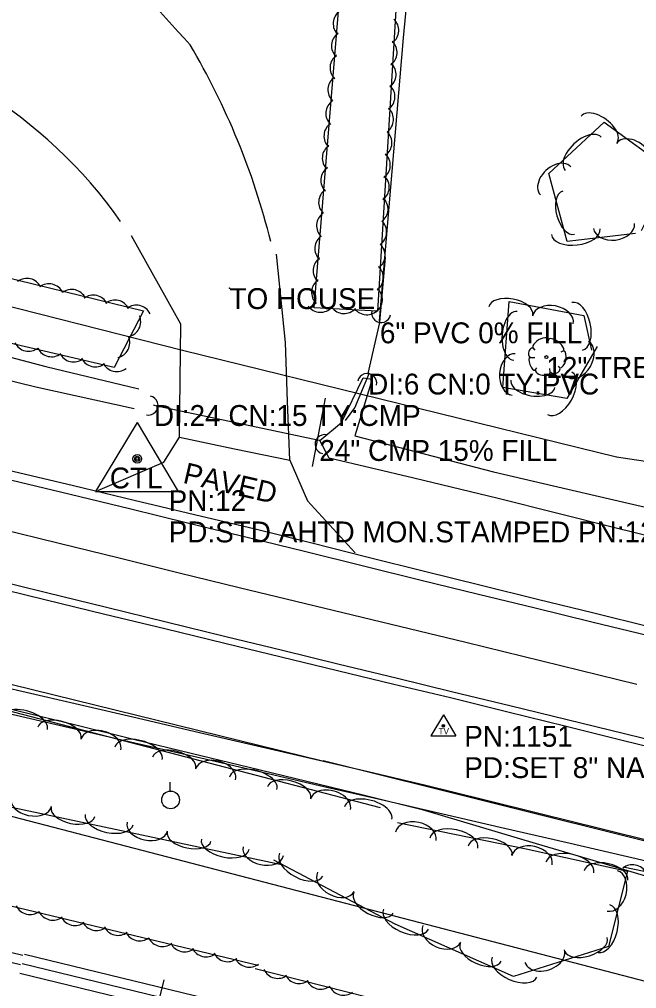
# Model space of a CAD drawing. Extents: x 1441650 to 1491889, y 345904 to 358319.
# Drawn here: x 1454391.6 to 1454539.5, y 352365.8 to 352598 of the extents above; entities that cross this region are included whole.
import ezdxf

# ---------------------------------------------------------------- set-up
doc = ezdxf.new("R2010")
doc.units = 0
for name, color, linetype in [('S_CROSS_DRAIN', 7, 'Continuous'), ('S_CROSS_DRAIN_ANNOT', 7, 'Continuous'), ('S_DITCHLINE', 7, 'Continuous'), ('S_DRG_PT_SYM', 7, 'Continuous'), ('S_EDGE_PAVEMENT', 7, 'Continuous'), ('S_FENCE', 7, 'Continuous'), ('S_GRAVEL_ROAD', 7, 'Continuous'), ('S_MSC_PT_SYM', 7, 'Continuous'), ('S_PARKING', 7, 'Continuous'), ('S_PARKING_ANNOT', 7, 'Continuous'), ('S_PAVEMENT_CROWN', 7, 'Continuous'), ('S_PRIMARY_CTL', 7, 'Continuous'), ('S_PRIMARY_CTL_ANNOT', 7, 'Continuous'), ('S_RAILROAD', 7, 'Continuous'), ('S_SECONDARY_CTL', 7, 'Continuous'), ('S_SECONDARY_CTL_ANNOT', 7, 'Continuous'), ('S_SHOULDER', 7, 'Continuous'), ('S_STREAM', 7, 'Continuous'), ('S_SURVEY_TEXT_ANNOT', 7, 'Continuous'), ('S_TREE', 7, 'Continuous'), ('S_TREE_ANNOT', 7, 'Continuous'), ('S_UTILITY_POLE', 7, 'Continuous'), ('S_UTL_PT_SYM', 7, 'Continuous'), ('S_WATER_UTILITIES', 7, 'Continuous')]:
    doc.layers.add(name, color=color, linetype=linetype)

msp = doc.modelspace()

# ---------------------------------------------------------------- linework, layer by layer
at = {"layer": 'S_CROSS_DRAIN'}
for p, q in [((1454475.16, 352513.13), (1454477.98, 352525.4)), ((1454423.84, 352505.6), (1454463.46, 352497.22))]:
    msp.add_line(p, q, dxfattribs=at)
for centre, start, end in [((1454478.28, 352527.65), 168.5974, 348.9266), ((1454474.93, 352510.87), 347.6757, 168.0049), ((1454422.53, 352505.5), 257.6757, 78.0049), ((1454464.74, 352496.23), 77.2927, 257.6219)]:
    msp.add_arc(centre, 2.3, start, end, dxfattribs=at)
at = {"layer": 'S_DITCHLINE'}
for points in [[(1454255.08, 352546.93), (1454259.51, 352548.8), (1454276.35, 352545.48), (1454293.2, 352542.17), (1454306.29, 352538.75), (1454319.39, 352535.34), (1454332.48, 352531.92), (1454345.57, 352528.51), (1454358.66, 352525.09), (1454371.75, 352521.68), (1454384.84, 352518.26), (1454397.94, 352514.85), (1454420.21, 352509.52)], [(1454255.07, 352546.93), (1454257.84, 352544.89), (1454274.51, 352540.02), (1454291.18, 352535.16), (1454304.22, 352532.01), (1454317.26, 352528.86), (1454330.3, 352525.72), (1454343.34, 352522.57), (1454356.39, 352519.43), (1454369.43, 352516.28), (1454382.47, 352513.13), (1454395.51, 352509.99), (1454419.13, 352504.77)], [(1454479.26, 352540.96), (1454477.9, 352525.48)], [(1454548.23, 352472.72), (1454534.27, 352476.23), (1454520.31, 352479.74), (1454506.35, 352483.25), (1454486.09, 352488.08), (1454465.83, 352492.9), (1454463.59, 352497.1), (1454468.77, 352501.42), (1454473.97, 352512.11), (1454476.1, 352511.84), (1454472.01, 352498.19), (1454488.59, 352493.88), (1454505.17, 352489.58), (1454519.59, 352486.24), (1454534.02, 352482.9), (1454548.45, 352479.57)], [(1454245.06, 352463.43), (1454245.84, 352470.01), (1454252.59, 352470.4), (1454273.89, 352466.78), (1454286.95, 352463.47), (1454300.01, 352460.16), (1454313.07, 352456.85), (1454326.13, 352453.53), (1454339.19, 352450.22), (1454352.25, 352446.91), (1454365.31, 352443.6), (1454378.37, 352440.28), (1454392.2, 352437.07), (1454406.03, 352433.85), (1454419.86, 352430.64), (1454433.69, 352427.43), (1454447.53, 352424.21), (1454461.36, 352421), (1454475.19, 352417.78), (1454489.02, 352414.57), (1454502.88, 352411.14), (1454516.73, 352407.7), (1454530.58, 352404.27), (1454544.44, 352400.84)], [(1454245.03, 352463.46), (1454246.15, 352459.68), (1454249.29, 352459.16), (1454268.48, 352456.89), (1454282.11, 352454.24), (1454295.74, 352451.59), (1454309.36, 352448.95), (1454322.99, 352446.3), (1454336.62, 352443.66), (1454350.25, 352441.01), (1454363.88, 352438.36), (1454377.51, 352435.72), (1454391.33, 352432.35), (1454405.16, 352428.97), (1454418.98, 352425.6), (1454432.8, 352422.23), (1454446.63, 352418.85), (1454460.45, 352415.48), (1454474.27, 352412.11), (1454488.1, 352408.74), (1454501.74, 352404.67), (1454515.38, 352400.61), (1454529.02, 352396.55), (1454542.66, 352392.48)]]:
    msp.add_lwpolyline(points, dxfattribs=at)
at = {"layer": 'S_DRG_PT_SYM'}
for points in [[(1454477.98, 352525.4), (1454477.98, 352525.45), (1454477.98, 352525.4), (1454477.93, 352525.4), (1454477.98, 352525.4), (1454477.98, 352525.35), (1454477.98, 352525.4), (1454478.03, 352525.4)], [(1454475.16, 352513.13), (1454475.16, 352513.18), (1454475.16, 352513.13), (1454475.11, 352513.13), (1454475.16, 352513.13), (1454475.16, 352513.08), (1454475.16, 352513.13), (1454475.21, 352513.13)], [(1454423.84, 352505.6), (1454423.84, 352505.65), (1454423.84, 352505.6), (1454423.79, 352505.6), (1454423.84, 352505.6), (1454423.84, 352505.55), (1454423.84, 352505.6), (1454423.89, 352505.6)], [(1454463.46, 352497.22), (1454463.46, 352497.27), (1454463.46, 352497.22), (1454463.41, 352497.22), (1454463.46, 352497.22), (1454463.46, 352497.17), (1454463.46, 352497.22), (1454463.51, 352497.22)]]:
    msp.add_lwpolyline(points, dxfattribs=at)
at = {"layer": 'S_EDGE_PAVEMENT'}
for points in [[(1454234.14, 352525.39), (1454247.12, 352522.26), (1454260.09, 352519.12), (1454273.07, 352515.99), (1454286.04, 352512.86), (1454299, 352509.72), (1454311.95, 352506.58), (1454324.9, 352503.44), (1454337.85, 352500.29), (1454350.76, 352497.15), (1454363.67, 352494), (1454376.58, 352490.86), (1454389.49, 352487.72), (1454403.74, 352484.26), (1454417.98, 352480.8), (1454432.22, 352477.34), (1454446.47, 352473.88), (1454460.26, 352470.49), (1454474.05, 352467.09), (1454487.84, 352463.69), (1454501.63, 352460.3), (1454515.2, 352456.99), (1454528.77, 352453.68), (1454542.33, 352450.37)], [(1454410.43, 352485.11), (1454426.25, 352491.93), (1454429.95, 352497.88), (1454443.18, 352495.13), (1454456.41, 352492.37), (1454460.63, 352482.65), (1454472.07, 352470.17)], [(1454383.83, 352464.22), (1454398.14, 352460.71), (1454412.45, 352457.2), (1454426.76, 352453.69), (1454441.07, 352450.19), (1454454.66, 352446.87), (1454468.25, 352443.56), (1454481.84, 352440.25), (1454495.42, 352436.94), (1454509.14, 352433.6), (1454522.85, 352430.26), (1454536.56, 352426.92), (1454550.27, 352423.59)]]:
    msp.add_lwpolyline(points, dxfattribs=at)
at = {"layer": 'S_FENCE'}
msp.add_lwpolyline([(1454464.87, 352507.28), (1454461.78, 352490.85)], dxfattribs=at)
msp.add_lwpolyline([(1454464.87, 352507.28), (1454461.78, 352490.85)], dxfattribs=at)
at = {"layer": 'S_GRAVEL_ROAD'}
for points in [[(1454429.97, 352497.89), (1454430.12, 352511.45), (1454430.26, 352525), (1454418.48, 352546.11)], [(1454456.4, 352492.37), (1454455.88, 352506.47), (1454455.36, 352520.57), (1454453.21, 352541.76)]]:
    msp.add_lwpolyline(points, dxfattribs=at)
at = {"layer": 'S_MSC_PT_SYM'}
msp.add_lwpolyline([(1454441.94, 352533.6), (1454441.94, 352533.65), (1454441.94, 352533.6), (1454441.89, 352533.6), (1454441.94, 352533.6), (1454441.94, 352533.55), (1454441.94, 352533.6), (1454441.99, 352533.6)], dxfattribs=at)
at = {"layer": 'S_PARKING'}
for centre, major_axis, ratio, start_param, end_param in [((1454973.78, 353094.58), (577.33, -649.09), 0.850286, 4.652515, 4.730653), ((1454323.99, 352485.28), (-106.39, 35.45), 0.999942, 4.073888, 4.901827), ((1454280.3, 352501.9), (-38.95, 172.63), 0.999071, 4.735424, 5.024239)]:
    msp.add_ellipse(centre, major_axis=major_axis, ratio=ratio, start_param=start_param, end_param=end_param, dxfattribs=at)
at = {"layer": 'S_PAVEMENT_CROWN'}
msp.add_lwpolyline([(1454232.36, 352513.43), (1454244.7, 352510.46), (1454257.04, 352507.5), (1454269.37, 352504.53), (1454281.71, 352501.57), (1454295.06, 352498.34), (1454308.41, 352495.1), (1454321.77, 352491.87), (1454335.12, 352488.64), (1454348.03, 352485.49), (1454360.94, 352482.34), (1454373.84, 352479.2), (1454386.75, 352476.05), (1454401.14, 352472.51), (1454415.53, 352468.97), (1454429.92, 352465.43), (1454444.3, 352461.89), (1454457.87, 352458.61), (1454471.44, 352455.33), (1454485.01, 352452.05), (1454498.58, 352448.77), (1454512.22, 352445.42), (1454525.86, 352442.07), (1454539.5, 352438.72)], dxfattribs=at)
at = {"layer": 'S_PRIMARY_CTL'}
for p, q in [((1454419.86, 352501.41), (1454409.83, 352484.89)), ((1454419.86, 352501.41), (1454429.68, 352484.89)), ((1454409.83, 352484.89), (1454429.68, 352484.89))]:
    msp.add_line(p, q, dxfattribs=at)
for radius in [1.04, 0.609, 0.344]:
    msp.add_circle((1454419.86, 352492.71), radius, dxfattribs=at)
at = {"layer": 'S_RAILROAD'}
for p, q in [((1454424.24, 352359.5), (1454426.29, 352367.93)), ((1454425.82, 352365.98), (1454425.8, 352365.88))]:
    msp.add_line(p, q, dxfattribs=at)
for points in [[(1453358.93, 352624.5), (1454392.41, 352373.86)], [(1453358.37, 352622.19), (1454391.85, 352371.55)], [(1454833.94, 352266.71), (1454392.82, 352374.01)], [(1454833.39, 352264.44), (1454392.26, 352371.74)], [(1454832.83, 352262.13), (1454391.7, 352369.44)]]:
    msp.add_lwpolyline(points, dxfattribs=at)
at = {"layer": 'S_SECONDARY_CTL'}
for p, q in [((1454493.18, 352431.36), (1454490.17, 352426.4)), ((1454493.18, 352431.36), (1454496.13, 352426.4)), ((1454490.17, 352426.4), (1454496.13, 352426.4))]:
    msp.add_line(p, q, dxfattribs=at)
for radius in [0.311, 0.183, 0.103]:
    msp.add_circle((1454493.18, 352428.75), radius, dxfattribs=at)
at = {"layer": 'S_SHOULDER'}
for points in [[(1454234.57, 352527.94), (1454247.57, 352524.71), (1454260.57, 352521.49), (1454273.57, 352518.26), (1454286.57, 352515.04), (1454299.46, 352511.92), (1454312.35, 352508.79), (1454325.23, 352505.67), (1454338.12, 352502.54), (1454351.1, 352499.35), (1454364.08, 352496.16), (1454377.06, 352492.96), (1454390.04, 352489.77), (1454404.56, 352486.31), (1454419.08, 352482.85), (1454433.6, 352479.39), (1454448.12, 352475.94), (1454461.64, 352472.57), (1454475.16, 352469.2), (1454488.69, 352465.83), (1454502.21, 352462.47), (1454515.71, 352459.14), (1454529.2, 352455.81), (1454542.7, 352452.48)], [(1454383.32, 352462.54), (1454397.69, 352459.04), (1454412.06, 352455.54), (1454426.43, 352452.04), (1454440.79, 352448.53), (1454454.31, 352445.28), (1454467.83, 352442.02), (1454481.35, 352438.76), (1454494.87, 352435.51), (1454508.59, 352432.12), (1454522.3, 352428.73), (1454536.01, 352425.34), (1454549.73, 352421.95)]]:
    msp.add_lwpolyline(points, dxfattribs=at)
at = {"layer": 'S_STREAM'}
for points in [[(1454492.36, 352685.22), (1454483.54, 352593.6), (1454477.79, 352525.8)], [(1454469.77, 352501.87), (1454471.99, 352504.92), (1454475.52, 352513.33)], [(1454464.23, 352420.31), (1454270.96, 352467.8)], [(1454547.74, 352365.89), (1454356.85, 352415.58), (1454240.12, 352442.13)], [(1454464.37, 352420.45), (1454584.76, 352390.45), (1454690.29, 352362.54), (1454900.85, 352312.56), (1454948.37, 352300.12)]]:
    msp.add_lwpolyline(points, dxfattribs=at)
at = {"layer": 'S_TREE'}
for p, q in [((1454518.41, 352521.36), (1454518.03, 352520.5)), ((1454514.62, 352519.34), (1454515.12, 352518.76)), ((1454521.98, 352518.57), (1454521.32, 352518.29)), ((1454513.96, 352517.02), (1454515.08, 352517.02)), ((1454515.12, 352513.84), (1454515.59, 352514.54)), ((1454518.8, 352513.57), (1454518.72, 352514.34)), ((1454521.2, 352514.46), (1454520.74, 352514.88))]:
    msp.add_line(p, q, dxfattribs=at)
for points in [[(1454486.59, 352678.89), (1454477.44, 352528.13), (1454462.21, 352528.89), (1454474.52, 352678.95)], [(1454539.25, 352546.73), (1454522.86, 352544.78), (1454518.43, 352561.05), (1454531.71, 352573.38), (1454547.74, 352561.7), (1454540.58, 352547.37)], [(1454323.32, 352552.12), (1454421.35, 352528.18), (1454414.33, 352514.61), (1454319.74, 352536.64), (1454323.09, 352552.12)], [(1454529.99, 352519.66), (1454522.8, 352507.16), (1454507.41, 352509.77), (1454508.93, 352530.38), (1454526.82, 352527.05), (1454528.66, 352518.77)], [(1454233.67, 352467.68), (1454257.01, 352462.2), (1454271.76, 352458.79), (1454286.52, 352455.38), (1454301.27, 352451.98), (1454316.02, 352448.57), (1454330.77, 352445.16), (1454345.53, 352441.75), (1454360.28, 352438.34), (1454375.03, 352434.94), (1454389.78, 352431.53), (1454404.54, 352428.12), (1454419.29, 352424.71), (1454434.04, 352421.3), (1454448.79, 352417.9), (1454463.54, 352414.49), (1454478.3, 352411.08), (1454493.05, 352407.67), (1454507.8, 352404.26), (1454522.55, 352400.86), (1454537.31, 352397.45), (1454552.06, 352394.04)], [(1454233.67, 352467.68), (1454257.01, 352462.2), (1454271.76, 352458.79), (1454286.52, 352455.38), (1454301.27, 352451.98), (1454316.02, 352448.57), (1454330.77, 352445.16), (1454345.53, 352441.75), (1454360.28, 352438.34), (1454375.03, 352434.94), (1454389.78, 352431.53), (1454404.54, 352428.12), (1454419.29, 352424.71), (1454434.04, 352421.3), (1454448.79, 352417.9), (1454463.54, 352414.49), (1454478.3, 352411.08), (1454493.05, 352407.67), (1454507.8, 352404.26), (1454522.55, 352400.86), (1454537.31, 352397.45), (1454552.06, 352394.04)], [(1454448.79, 352371.34), (1454258.99, 352416.87), (1454236.55, 352422.09), (1454230.87, 352427.54), (1454232.8, 352437.08), (1454237.86, 352460.35), (1454245.03, 352467.03), (1454260.18, 352466.09), (1454313.24, 352456.44), (1454356.46, 352442.02)], [(1454454.43, 352395.45), (1454381.05, 352411), (1454315.92, 352426.27), (1454253.26, 352439.53), (1454241.52, 352450.08), (1454244.28, 352459.53), (1454260.7, 352460.69), (1454349.28, 352442.7), (1454478.07, 352409.22)], [(1454482.21, 352405.64), (1454512.99, 352399.27), (1454537.31, 352393.96), (1454532.78, 352375.92), (1454510.01, 352368.73), (1454481.61, 352381.28), (1454452.53, 352396.57)], [(1454536.29, 352395.02), (1454587.69, 352384.39)], [(1454962.69, 352294.69), (1455082.43, 352265.99), (1455127.73, 352260.33), (1455171.95, 352246.67), (1455237.79, 352229.12), (1455266.56, 352215.9), (1455276.91, 352188.42), (1455269.69, 352172.72), (1455130.94, 352204.71), (1454988.1, 352241.29), (1454883.15, 352265.69), (1454742.86, 352299.41), (1454579.09, 352337.35), (1454448.11, 352370.53)]]:
    msp.add_lwpolyline(points, dxfattribs=at)
msp.add_circle((1454517.86, 352517.11), 0.341, dxfattribs=at)
for centre, start, end in [((1454478.86, 352595.36), 305.7282, 47.3252), ((1454478.46, 352590.04), 305.7282, 47.3252), ((1454478.22, 352584.76), 305.7282, 47.3252), ((1454477.93, 352579.46), 305.7282, 47.3252), ((1454477.6, 352574.03), 305.7282, 47.3252), ((1454477.22, 352568.4), 305.7282, 47.3252), ((1454476.83, 352563.08), 305.7282, 47.3252), ((1454476.58, 352557.8), 305.7282, 47.3252), ((1454476.29, 352552.51), 305.7282, 47.3252), ((1454475.96, 352547.07), 305.7282, 47.3252), ((1454475.59, 352541.44), 305.7282, 47.3252), ((1454475.19, 352536.12), 305.7282, 47.3252), ((1454393.38, 352532.31), 25.4763, 127.0732), ((1454398.67, 352531.01), 25.4763, 127.0732), ((1454404.15, 352529.64), 25.4763, 127.0732), ((1454474.94, 352530.84), 305.7282, 47.3252), ((1454409.31, 352528.3), 25.4763, 127.0732), ((1454414.46, 352527.12), 25.4763, 127.0732), ((1454419.62, 352525.9), 25.4763, 127.0732), ((1454417.03, 352525.56), 281.8628, 23.4597), ((1454414.41, 352520.56), 281.8628, 23.4597), ((1454393.81, 352522.12), 206.0882, 307.6851), ((1454399.31, 352520.81), 206.0882, 307.6851), ((1454404.6, 352519.57), 206.0882, 307.6851), ((1454409.78, 352518.4), 206.0882, 307.6851), ((1454414.94, 352517.27), 206.0882, 307.6851)]:
    msp.add_arc(centre, 3.64, start, end, dxfattribs=at)
for centre, major_axis, ratio, start_param, end_param in [((1454470.43, 352596.97), (3.64, -0.18), 0.999998, 2.222769, 3.995969), ((1454470.03, 352591.68), (3.64, -0.18), 0.999998, 2.222769, 3.99597), ((1454469.67, 352586.41), (3.64, -0.18), 0.999998, 2.222769, 3.99597), ((1454469.16, 352581.1), (3.64, -0.18), 0.999998, 2.222769, 3.99597), ((1454468.67, 352575.47), (3.64, -0.18), 0.999998, 2.222769, 3.995969), ((1454530.48, 352571.65), (-4.32, 3.15), 0.540701, 3.141608, 6.283201), ((1454468.22, 352570.05), (3.64, -0.18), 0.999998, 2.222769, 3.995969), ((1454526.67, 352565.81), (-4.3, -3.99), 0.55008, 3.141587, 6.28318), ((1454538.65, 352565.37), (-4.01, 2.92), 0.685313, 3.141619, 6.283212), ((1454467.82, 352564.76), (3.64, -0.18), 0.999998, 2.222769, 3.99597), ((1454520.06, 352559.32), (-3.63, -3.37), 0.685311, 3.141583, 6.283176), ((1454467.46, 352559.49), (3.64, -0.18), 0.999998, 2.222769, 3.99597), ((1454466.95, 352554.18), (3.64, -0.18), 0.999998, 2.222769, 3.99597), ((1454523.18, 352551.69), (1.41, -5.16), 0.540692, 3.141593, 6.283185), ((1454466.46, 352548.56), (3.64, -0.18), 0.999998, 2.222769, 3.995969), ((1454534.05, 352548.51), (4.92, 0.58), 0.68531, 3.141593, 6.283185), ((1454524.89, 352547.16), (5.83, 0.69), 0.550079, 3.141593, 6.283185), ((1454466.01, 352543.13), (3.64, -0.18), 0.999998, 2.222769, 3.995969), ((1454465.61, 352537.84), (3.64, -0.18), 0.999998, 2.222769, 3.99597), ((1454465.25, 352532.57), (3.64, -0.18), 0.999998, 2.222769, 3.99597), ((1454509.36, 352528.14), (-5.26, 0.98), 0.540639, 3.141593, 6.283185), ((1454525.23, 352524.45), (-1.27, 5.73), 0.55007, 3.141593, 6.283185), ((1454463.75, 352531.48), (3.64, -0.18), 0.999998, 3.825788, 5.598988), ((1454469.39, 352531.17), (3.64, -0.18), 0.999998, 3.825789, 5.598989), ((1454474.83, 352530.89), (3.64, -0.18), 0.999998, 3.825789, 5.598989), ((1454510.46, 352522.2), (-0.43, -5.85), 0.550091, 3.141584, 6.283177), ((1454519.44, 352526), (-4.87, 0.91), 0.685234, 3.141593, 6.283185), ((1454516.52, 352520.31), (1.86, 1.08), 0.471018, 0, 3.141593), ((1454520.17, 352519.99), (-1.81, 1.36), 0.405113, 3.141593, 6.283186), ((1454525.46, 352516.55), (2.47, 4.3), 0.685302, 3.141593, 6.283185), ((1454514.29, 352518.2), (0.31, 1.03), 0.646762, 0, 3.141593), ((1454521.53, 352516.58), (0.46, 2.04), 0.482994, 3.141593, 6.283185), ((1454510.04, 352512.95), (-0.36, -4.94), 0.685325, 3.141579, 6.283171), ((1454514.59, 352515.55), (-0.61, 1.6), 0.420543, 6.283185, 9.424777), ((1454517.05, 352513.77), (-1.83, 0.19), 0.529943, 0, 3.141593), ((1454520.01, 352514.06), (1.09, 0.46), 0.711534, 3.141592, 6.283185), ((1454514.62, 352510.7), (5.27, -0.89), 0.54067, 3.14147, 6.283063), ((1454521.06, 352508.4), (2.93, 5.09), 0.550073, 3.141593, 6.283185), ((1454392.62, 352429.32), (-5.68, 1.49), 0.530786, 3.14563, 6.287223), ((1454401.2, 352427.09), (-5.17, 1.36), 0.521735, 3.14551, 6.287102), ((1454411.11, 352424.25), (-4.79, 1.27), 0.661267, 3.148013, 6.289606), ((1454420.13, 352422.17), (-5.68, 1.49), 0.530786, 3.14563, 6.287223), ((1454428.71, 352419.94), (-5.17, 1.36), 0.521735, 3.14551, 6.287102), ((1454438.62, 352417.1), (-4.79, 1.27), 0.661267, 3.148013, 6.289606), ((1454447.64, 352415.02), (-5.68, 1.49), 0.530786, 3.14563, 6.287223), ((1454456.22, 352412.79), (-5.17, 1.36), 0.521735, 3.14551, 6.287102), ((1454466.13, 352409.95), (-4.79, 1.27), 0.661267, 3.148013, 6.289606), ((1454475.15, 352407.87), (-5.68, 1.49), 0.530786, 3.14563, 6.287223), ((1454394.43, 352410.51), (4.85, -1.03), 0.661184, 3.141593, 6.283185), ((1454404.46, 352408.13), (5.23, -1.11), 0.521664, 3.141593, 6.283185), ((1454413.14, 352406.29), (5.74, -1.22), 0.530714, 3.141593, 6.283185), ((1454422.25, 352404.62), (4.85, -1.03), 0.661184, 3.141593, 6.283185), ((1454486.58, 352402.3), (-4.85, 1), 0.685311, 3.141593, 6.283185), ((1454432.27, 352402.24), (5.23, -1.11), 0.521664, 3.141593, 6.283185), ((1454495.7, 352400.68), (-5.75, 1.19), 0.55008, 3.141593, 6.283185), ((1454440.95, 352400.4), (5.74, -1.22), 0.530714, 3.141593, 6.283185), ((1454504.38, 352398.88), (-5.24, 1.08), 0.540699, 3.141593, 6.283185), ((1454514.39, 352396.53), (-4.84, 1.06), 0.685311, 3.141593, 6.283185), ((1454450.06, 352398.73), (4.85, -1.03), 0.661184, 3.141593, 6.283185), ((1454459.14, 352395.49), (5.19, -2.73), 0.55008, 3.141593, 6.283185), ((1454523.49, 352394.81), (-5.73, 1.25), 0.55008, 3.141593, 6.283185), ((1454532.15, 352392.91), (-5.22, 1.14), 0.540699, 3.141593, 6.283185), ((1454538.51, 352391.85), (-0.74, -3.57), 0.999999, 2.254994, 4.028194), ((1454467.45, 352391.41), (4.39, -2.31), 0.685311, 3.141593, 6.283185), ((1454533.66, 352389.21), (1.21, 4.81), 0.685311, 3.141593, 6.283185), ((1454476.45, 352386.39), (4.73, -2.49), 0.540699, 3.141593, 6.283185), ((1454394.14, 352387.19), (3.2, -1.74), 0.999968, 4.087876, 5.861077), ((1454399.63, 352385.84), (3.2, -1.74), 0.999968, 4.087876, 5.861077), ((1454484.23, 352382.44), (5.37, -2.37), 0.55008, 3.141593, 6.283185), ((1454531.66, 352380.17), (1.43, 5.69), 0.55008, 3.141593, 6.283185), ((1454404.92, 352384.56), (3.2, -1.74), 0.999968, 4.087876, 5.861077), ((1454410.08, 352383.36), (3.2, -1.74), 0.999968, 4.087876, 5.861077), ((1454415.24, 352382.2), (3.2, -1.74), 0.999968, 4.087876, 5.861077), ((1454420.41, 352380.88), (3.2, -1.74), 0.999968, 4.087876, 5.861077), ((1454492.8, 352378.94), (4.53, -2), 0.685311, 3.141593, 6.283185), ((1454425.89, 352379.54), (3.2, -1.74), 0.999968, 4.087876, 5.861077), ((1454527.36, 352376.43), (5.1, 1.61), 0.540699, 3.141593, 6.283185), ((1454431.18, 352378.26), (3.2, -1.74), 0.999968, 4.087876, 5.861077), ((1454436.35, 352377.06), (3.2, -1.74), 0.999968, 4.087876, 5.861077), ((1454502.12, 352374.54), (4.89, -2.16), 0.540699, 3.141593, 6.283185), ((1454517.46, 352373.58), (4.73, 1.49), 0.685311, 3.141593, 6.283186), ((1454441.5, 352375.9), (3.2, -1.74), 0.999968, 4.087876, 5.861077), ((1454446.67, 352374.58), (3.2, -1.74), 0.999968, 4.087876, 5.861077), ((1454510.23, 352370.96), (5.37, -2.37), 0.55008, 3.141593, 6.283185), ((1454453.51, 352371.91), (1.4, 3.37), 0.999893, 2.399999, 4.173199), ((1454458.65, 352370.68), (1.4, 3.37), 0.999893, 2.399999, 4.173199), ((1454463.8, 352369.3), (1.4, 3.37), 0.999893, 2.399999, 4.173199), ((1454469.27, 352367.88), (1.4, 3.37), 0.999893, 2.399999, 4.173199)]:
    msp.add_ellipse(centre, major_axis=major_axis, ratio=ratio, start_param=start_param, end_param=end_param, dxfattribs=at)
at = {"layer": 'S_UTILITY_POLE'}
msp.add_line((1454427.71, 352413.15), (1454427.71, 352415.26), dxfattribs=at)
msp.add_circle((1454427.83, 352411.01), 2.13, dxfattribs=at)
at = {"layer": 'S_UTL_PT_SYM'}
for points in [[(1454430.72, 352518.72), (1454430.72, 352518.77), (1454430.72, 352518.72), (1454430.67, 352518.72), (1454430.72, 352518.72), (1454430.72, 352518.67), (1454430.72, 352518.72), (1454430.77, 352518.72)], [(1454534.7, 352493.18), (1454534.7, 352493.23), (1454534.7, 352493.18), (1454534.65, 352493.18), (1454534.7, 352493.18), (1454534.7, 352493.13), (1454534.7, 352493.18), (1454534.75, 352493.18)]]:
    msp.add_lwpolyline(points, dxfattribs=at)
at = {"layer": 'S_WATER_UTILITIES'}
for p, q in [((1454227.54, 352570.27), (1454430.72, 352518.72)), ((1454430.72, 352518.72), (1454534.7, 352493.18)), ((1454534.7, 352493.18), (1454599.79, 352483.48))]:
    msp.add_line(p, q, dxfattribs=at)

# ---------------------------------------------------------------- texts
at = {"layer": 'S_CROSS_DRAIN_ANNOT'}
for s, p in [('6" PVC 0% FILL', (1454477.98, 352520.4)), ('DI:6 CN:0 TY:PVC', (1454475.16, 352508.13)), ('DI:24 CN:15 TY:CMP', (1454423.84, 352500.6)), ('24" CMP 15% FILL', (1454463.46, 352492.22))]:
    msp.add_text(s, height=5, dxfattribs=at).set_placement(p)
at = {"layer": 'S_PARKING_ANNOT'}
msp.add_text('PAVED', height=5, rotation=346.9634, dxfattribs=at).set_placement((1454430.57, 352487.02))
at = {"layer": 'S_PRIMARY_CTL'}
msp.add_text('CTL', height=5, rotation=360, dxfattribs=at).set_placement((1454413.27, 352485.63))
at = {"layer": 'S_PRIMARY_CTL_ANNOT'}
for s, p in [('PN:12', (1454427.36, 352480.21)), ('PD:STD AHTD MON.STAMPED PN:12 JOB 050264', (1454427.36, 352472.71))]:
    msp.add_text(s, height=5, dxfattribs=at).set_placement(p)
at = {"layer": 'S_SECONDARY_CTL'}
msp.add_text('TV', height=1.5, rotation=360, dxfattribs=at).set_placement((1454491.98, 352426.74))
at = {"layer": 'S_SECONDARY_CTL_ANNOT'}
for s, p in [('PN:1151', (1454498.18, 352423.75)), ('PD:SET 8" NAIL TRIG ELEV', (1454498.18, 352416.25))]:
    msp.add_text(s, height=5, dxfattribs=at).set_placement(p)
at = {"layer": 'S_SURVEY_TEXT_ANNOT'}
msp.add_text('TO HOUSE', height=5, dxfattribs=at).set_placement((1454441.94, 352528.6))
at = {"layer": 'S_TREE_ANNOT'}
msp.add_text('12" TREE', height=5, dxfattribs=at).set_placement((1454517.86, 352512.11))

doc.saveas('drawing.dxf')
